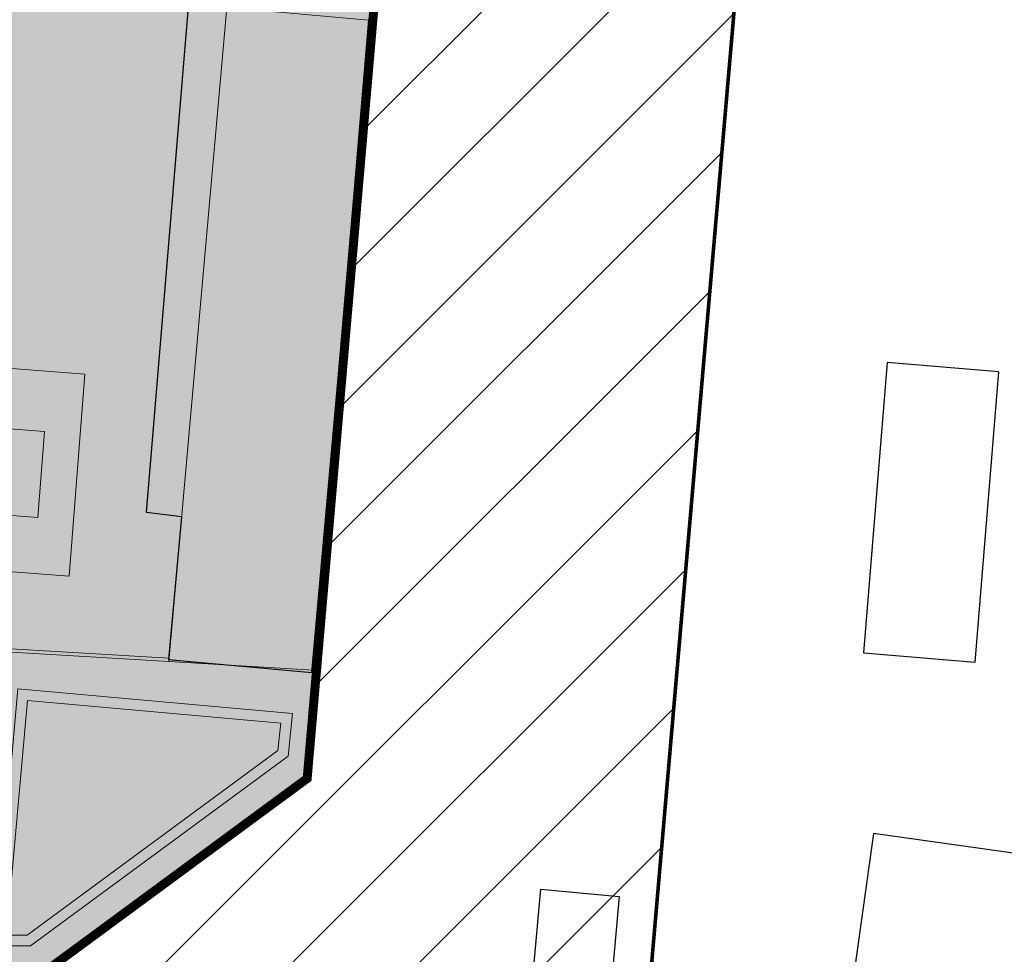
# Model space of a CAD drawing. Extents: x -1000932 to 2054797, y 285738 to 764020.
# Tile 399 of 656: x 337152 to 364569, y 500538 to 526576. Entities that reach past the tile are written whole.
import ezdxf

# ---------------------------------------------------------------- set-up
doc = ezdxf.new("R2010")
doc.units = 0
doc.header["$MEASUREMENT"] = 0
doc.layers.add('--schets pp', color=1, linetype='CONTINUOUS')
doc.layers.add('A-0900-TERREIN', color=14, linetype='CONTINUOUS')
for name, color, linetype, lineweight in [('B02', 1, 'CONTINUOUS', 30), ('B14', 1, 'CONTINUOUS', 30), ('V00', 7, 'CONTINUOUS', 0)]:
    doc.layers.add(name, color=color, linetype=linetype, lineweight=lineweight)

# ---------------------------------------------------------------- blocks, each defined once
blk = doc.blocks.new('eigendomssituatie')
at = {"layer": '--schets pp', "linetype": 'Continuous', "transparency": 33554495}
h = blk.add_hatch(color=140, dxfattribs=at)
h.dxf.hatch_style = 1
h.paths.add_polyline_path([(9221, 16017), (-3884, 17237), (-5436, 504), (0, 0), (-2500, -26949), (-6847, -26546), (-6943, -27582), (-9442, -27350), (-9346, -26314), (-13692, -25911), (-13542, -23750), (-24868, -22700), (-35971, -21670), (-39085, -21481), (-35919, 15171), (-35449, 20057), (-40996, 20385), (-45060, -52868), (-5988, -60874), (-5392, -55500), (3604, -48873)])
at = {"layer": '--schets pp', "color": 140, "linetype": 'Continuous', "const_width": 250}
blk.add_lwpolyline([(9221, 16017), (-3884, 17237), (-5436, 504), (0, 0), (-2500, -26949), (-6847, -26546), (-6943, -27582), (-9442, -27350), (-9346, -26314), (-13692, -25911), (-13542, -23750), (-24868, -22700), (-35971, -21670), (-39085, -21481), (-35919, 15171), (-35449, 20057), (-40996, 20385), (-45060, -52868), (-5988, -60874), (-5392, -55500), (3604, -48873)], close=True, dxfattribs=at)

msp = doc.modelspace()

# ---------------------------------------------------------------- hatches: boundary and pattern name
at = {"layer": '--schets pp', "linetype": 'Continuous'}
h = msp.add_hatch(dxfattribs=at)
h.set_pattern_fill('ANSI31', color=241, scale=20000)
edge = h.paths.add_edge_path()
edge.add_line((355804.751, 599424.851), (354111.318, 580081.091))
edge.add_line((354111.318, 580081.091), (361601.667, 579453.983))
edge.add_line((361601.667, 579453.983), (354729.882, 500066.664))
edge.add_line((354729.882, 500066.664), (345617.54, 493354.472))
edge.add_line((345617.54, 493354.472), (344373.941, 482143.686))
edge.add_line((344373.941, 482143.686), (343887.106, 482209.964))
edge.add_line((343887.106, 482209.964), (340754.543, 459200.025))
edge.add_line((340754.543, 459200.025), (314922.295, 465342.604))
edge.add_line((314922.295, 465342.604), (318240.746, 486994.847))
edge.add_line((318240.746, 486994.847), (286025.011, 493299.452))
edge.add_line((286025.011, 493299.452), (290594.919, 575452.455))
edge.add_arc((309231.819, 574415.744), 18665.712, 106.9763879, 176.8161015, ccw=False)
edge.add_line((303781.849, 592268.101), (321937.569, 598455.689))
edge.add_arc((335714.424, 564014.999), 37093.974, 88.4396865, 111.8022388, ccw=False)
edge.add_line((336724.465, 601095.219), (338248.25, 600961.82))
edge.add_line((338248.25, 600961.82), (355804.751, 599424.851))
edge = h.paths.add_edge_path(flags=16)
edge.add_line((344970.746, 590335.058), (343273.997, 570953.43))
edge.add_line((343273.997, 570953.43), (350774.11, 570325.504))
edge.add_line((350774.11, 570325.504), (345157.214, 505435.484))
edge.add_line((345157.214, 505435.484), (336161.269, 498809.03))
edge.add_line((336161.269, 498809.03), (335565.152, 493435.155))
edge.add_line((335565.152, 493435.155), (335327.459, 493467.515))
edge.add_line((335327.459, 493467.515), (332334.238, 471481.093))
edge.add_line((332334.238, 471481.093), (326203.285, 472938.955))
edge.add_line((326203.285, 472938.955), (329579.121, 494965.624))
edge.add_line((329579.121, 494965.624), (296493.331, 501440.499))
edge.add_line((296493.331, 501440.499), (300579.483, 574897.046))
edge.add_arc((309231.819, 574415.744), 8665.712, 106.1143616, 176.8161015, ccw=False)
edge.add_line((306826.603, 582740.977), (325429.207, 589080.866))
edge.add_arc((335714.424, 564014.999), 27093.974, 89.0254668, 112.3096958, ccw=False)
edge.add_line((336175.238, 591105.053), (337376.144, 590999.921))
edge.add_line((337376.144, 590999.921), (344970.746, 590335.058))

# ---------------------------------------------------------------- linework, layer by layer
at = {"layer": '--schets pp', "color": 241, "linetype": 'Continuous', "const_width": 100}
for points in [[(355804.751, 599424.851), (354111.318, 580081.091), (361601.667, 579453.983), (354729.882, 500066.664), (345617.54, 493354.472), (344373.941, 482143.686), (343887.106, 482209.964), (340754.543, 459200.025), (314922.295, 465342.604), (318240.746, 486994.847), (286025.011, 493299.452), (290594.919, 575452.455, -0.314530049), (303781.849, 592268.101), (321937.569, 598455.689, -0.102292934), (336724.465, 601095.219), (338248.25, 600961.82)], [(344970.746, 590335.058), (343273.997, 570953.43), (350774.11, 570325.504), (345157.214, 505435.484), (336161.269, 498809.03), (335565.152, 493435.155), (335327.459, 493467.515), (332334.238, 471481.093), (326203.285, 472938.955), (329579.121, 494965.624), (296493.331, 501440.499), (300579.483, 574897.046, -0.318668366), (306826.603, 582740.977), (325429.207, 589080.866, -0.10194762), (336175.238, 591105.053), (337376.144, 590999.921)]]:
    msp.add_lwpolyline(points, format="xyb", close=True, dxfattribs=at)
at = {"layer": 'A-0900-TERREIN', "color": 8, "linetype": 'Continuous', "lineweight": 13}
msp.add_lwpolyline([(345331.879, 508453.78), (341301.879, 508692.234), (342922.879, 526915.78), (346868.879, 526564.78)], close=True, dxfattribs=at)
at = {"layer": 'A-0900-TERREIN', "color": 14, "linetype": 'Continuous', "lineweight": 13}
msp.add_lwpolyline([(341307.785, 508792.062), (341301.879, 508692.234)], dxfattribs=at)
at = {"layer": 'B02', "flags": 128}
for points in [[(341657.144, 512727.921), (341299.144, 508748.921), (345284.144, 508389.921), (346912.144, 526559.921)], [(364420.144, 516768.921), (361310.144, 517022.921), (360650.144, 508933.921), (363760.144, 508679.921), (364420.144, 516768.921)]]:
    msp.add_lwpolyline(points, dxfattribs=at)
at = {"layer": 'B14', "flags": 128}
for points in [[(341657.144, 512727.921), (340684.144, 512842.921), (341923.144, 527829.921), (346959.144, 527292.921), (346912.144, 526559.921)], [(366335.144, 502203.921), (366464.144, 503126.921), (360929.144, 503899.921), (360002.144, 497257.921)], [(351662.144, 502349.921), (353849.144, 502151.921), (353284.144, 495897.921), (351096.144, 496095.921), (351662.144, 502349.921)]]:
    msp.add_lwpolyline(points, dxfattribs=at)
at = {"layer": 'V00', "flags": 128}
for points in [[(345157.214, 505435.484), (350774.332, 570328.062)], [(341307.785, 508792.062), (326199.75, 509681.89)], [(341301.879, 508692.234), (326263.199, 509582.062)], [(336161.269, 498809.03), (345157.214, 505435.484)]]:
    msp.add_lwpolyline(points, dxfattribs=at)
for points in [[(327139.296, 519419.015), (333121.586, 518958.343), (332983.382, 517163.655), (338965.675, 516702.984), (338531.871, 511069.655), (332549.582, 511530.327), (332411.382, 509735.64), (326429.093, 510196.312)], [(333851.199, 515408.671), (333666.933, 513015.749), (337655.121, 512708.64), (337839.394, 515101.562)], [(344750.879, 507248.796), (337095.879, 507929.718), (336459.136, 500771.405), (337455.879, 500771.405), (344626.879, 506053.593)], [(344421.066, 506976.952), (337368.121, 507604.312), (336787.004, 501071.405), (337357.316, 501071.405), (344342.168, 506216.484)]]:
    msp.add_lwpolyline(points, close=True, dxfattribs=at)

# ---------------------------------------------------------------- block references
at = {"layer": '--schets pp', "linetype": 'Continuous'}
msp.add_blockref('eigendomssituatie', (341552.883, 554308.852), dxfattribs=at)

doc.saveas('drawing.dxf')
